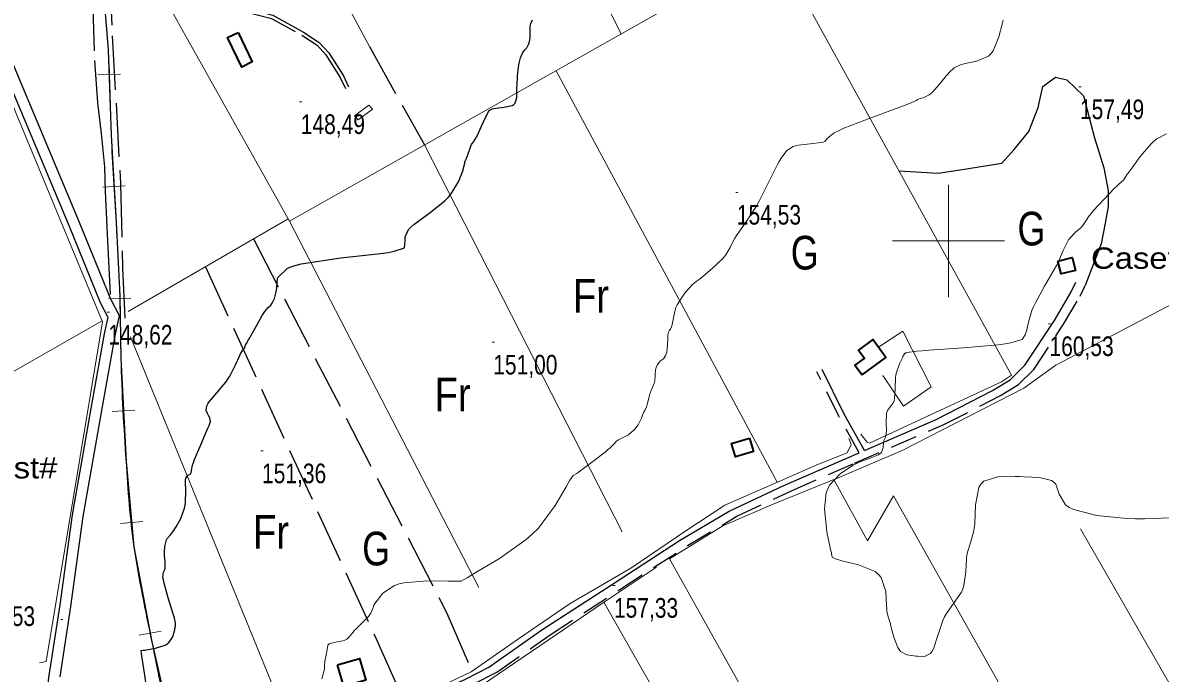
# Model space of a CAD drawing. Extents: x -807245 to 6129983, y -54972206 to 262146364.
# Drawn here: x 489087 to 489594, y 4382307 to 4382597 of the extents above; entities that cross this region are included whole.
import ezdxf
from ezdxf.enums import TextEntityAlignment as Align

# ---------------------------------------------------------------- set-up
doc = ezdxf.new("R2010")
doc.units = 0
doc.header["$LTSCALE"] = 4
doc.linetypes.add('LONG_DASHED', pattern=[7.5, 6, -1.5])
doc.linetypes.add('MEDIUM_DASHED', pattern=[4.5, 3, -1.5])
for name, color, linetype, lineweight in [('1', 7, 'Continuous', 13), ('25', 7, 'LONG_DASHED', 25), ('27', 7, 'Continuous', 25), ('36', 7, 'Continuous', 25), ('38', 7, 'Continuous', 25), ('39', 7, 'Continuous', 13), ('47', 7, 'Continuous', 35), ('51', 7, 'Continuous', 13), ('7', 7, 'Continuous', 13), ('8', 7, 'Continuous', 25), ('9', 7, 'Continuous', 13)]:
    doc.layers.add(name, color=color, linetype=linetype, lineweight=lineweight)
doc.layers.add('31', color=7, linetype='Continuous')
doc.layers.add('5', color=7, linetype='Continuous')

msp = doc.modelspace()

# ---------------------------------------------------------------- linework, layer by layer
at = {"layer": '1'}
for p, q in [((489500, 4382525), (489500, 4382475)), ((489475, 4382500), (489525, 4382500))]:
    msp.add_line(p, q, dxfattribs=at)
at = {"layer": '25'}
msp.add_line((489241.73, 4382586.71), (489266.32, 4382542.79), dxfattribs=at)
for points in [[(489113.16, 4382695.02), (489115.45, 4382671.46), (489117.35, 4382649.83), (489117.59, 4382642.03), (489117.89, 4382628.24), (489118.32, 4382608.75), (489119.09, 4382580.42), (489120.55, 4382561.62), (489122.06, 4382547.86), (489123.58, 4382532.97), (489123.89, 4382522.1), (489124.98, 4382500.07), (489126.25, 4382474.24)], [(489119.89, 4382699.18), (489124.09, 4382650.13), (489127.1, 4382591.39), (489130.72, 4382525.62), (489131.7, 4382487.85), (489132.63, 4382465.52)], [(489477.89, 4382531.24), (489495.41, 4382530.24), (489506.02, 4382531.9), (489523.81, 4382534.69), (489529.23, 4382540.73), (489535.8, 4382548.75), (489539.99, 4382559.49), (489542.03, 4382568.91), (489547.64, 4382573.01), (489552.77, 4382571.77), (489560.2, 4382564.73), (489565.11, 4382545.94), (489569.23, 4382532.61), (489571.25, 4382522.45), (489571.18, 4382515.4), (489569.85, 4382507.95), (489568.1, 4382498.76), (489560.93, 4382480.17)], [(489190.06, 4382500.92), (489276.28, 4382334.19), (489287.4, 4382308.19)], [(489168.58, 4382488.47), (489244.74, 4382322.63), (489257.64, 4382294.01)]]:
    msp.add_lwpolyline(points, dxfattribs=at)
at = {"layer": '27'}
msp.add_spline([(491255.21, 4383970.03), (491244.34, 4383967.52), (491230.36, 4383957.66), (491230.81, 4383957.81), (491230.81, 4383957.81), (491220.15, 4383951.47), (491212.7, 4383943.01), (491205.06, 4383944.23), (491184.85, 4383957.71), (491152.82, 4383981.27), (491128.36, 4384004.58), (491128.29, 4384004.88), (491122.26, 4384021.39), (491095.75, 4384034.59), (491071.07, 4384059.32), (491064.71, 4384065.12)], degree=3, dxfattribs=at)
at = {"layer": '36'}
for points in [[(489077.26, 4382579.58), (489107.81, 4382506.6), (489121.68, 4382472.55), (489125.05, 4382466.03), (489123.49, 4382458.64), (489117.54, 4382425.29), (489109.13, 4382377.93), (489103.63, 4382337.83), (489098.85, 4382306.38), (489093.89, 4382269.07), (489088.94, 4382241.89), (489084.67, 4382214.35)], [(489081.71, 4382581.48), (489112.28, 4382508.45), (489126.07, 4382474.58), (489130.14, 4382466.72), (489128.24, 4382457.72), (489122.3, 4382424.44), (489113.91, 4382377.18), (489108.41, 4382337.14), (489103.64, 4382305.7)]]:
    msp.add_lwpolyline(points, dxfattribs=at)
at = {"layer": '38', "linetype": 'MEDIUM_DASHED'}
for points in [[(489185.22, 4382604.33), (489188.83, 4382601.59), (489198.08, 4382599.13), (489211.59, 4382591.75), (489218.38, 4382587.26), (489222.38, 4382582.94), (489228.77, 4382572.79), (489231.02, 4382567.98)], [(489087.58, 4382199.85), (489135.49, 4382223.82), (489157.97, 4382237.49), (489171.67, 4382243.71), (489205.12, 4382262.38), (489232.38, 4382276.24), (489260.17, 4382289.95), (489288.03, 4382302.42), (489298.63, 4382307.89), (489322.32, 4382324.43), (489353.36, 4382344.6), (489383.58, 4382364.21), (489405.61, 4382377.31), (489430.02, 4382388.68), (489458.01, 4382400.91), (489497.88, 4382418.16), (489523.2, 4382431.06), (489531.26, 4382436.02), (489537.97, 4382442.71), (489551.29, 4382462.89), (489558.74, 4382475.39), (489560.93, 4382480.17)], [(489460.15, 4382405.63), (489451.01, 4382421.93), (489441.33, 4382441.65)]]:
    msp.add_lwpolyline(points, dxfattribs=at)
at = {"layer": '38'}
for points in [[(489185.45, 4382606.1), (489189.52, 4382603), (489198.66, 4382600.57), (489212.39, 4382593.08), (489219.38, 4382588.44), (489223.61, 4382583.89), (489230.13, 4382573.53), (489232.42, 4382568.63)], [(489462.52, 4382406.65), (489494.45, 4382420.47), (489519.68, 4382433.32), (489527.52, 4382438.14), (489533.99, 4382444.59), (489547.2, 4382464.6), (489554.58, 4382476.99), (489556.73, 4382481.7)], [(489462.52, 4382406.65), (489453.28, 4382423.12), (489443.63, 4382442.78)], [(489088.16, 4382204.17), (489131.98, 4382226.08), (489154.48, 4382239.77), (489168.21, 4382246), (489201.63, 4382264.65), (489228.92, 4382278.53), (489256.74, 4382292.26), (489284.59, 4382304.72), (489295.06, 4382310.12), (489318.69, 4382326.62), (489349.75, 4382346.8), (489380, 4382366.43), (489402.13, 4382379.59), (489426.62, 4382391), (489454.63, 4382403.24), (489460.15, 4382405.63)]]:
    msp.add_lwpolyline(points, dxfattribs=at)
at = {"layer": '39'}
for p, q in [((489120.69, 4382573.99), (489130.68, 4382574.35)), ((489122.9, 4382523.95), (489132.89, 4382524.5)), ((489125.42, 4382474.19), (489135.41, 4382474.39)), ((489127.09, 4382424.07), (489137.08, 4382424.57)), ((489130.76, 4382374.01), (489140.71, 4382374.93)), ((489139.08, 4382324.26), (489148.9, 4382326.12))]:
    msp.add_line(p, q, dxfattribs=at)
at = {"layer": '39', "lineweight": 25}
msp.add_lwpolyline([(489117.55, 4382698.88), (489119.92, 4382672.68), (489122.01, 4382625.33), (489125.29, 4382585.13), (489126.65, 4382547.13), (489128.77, 4382508.18), (489130.39, 4382475.59), (489130.93, 4382447.55), (489133.21, 4382401.71), (489136.74, 4382363.61), (489144.72, 4382321.33), (489154.17, 4382280.07)], dxfattribs=at)
at = {"layer": '39'}
msp.add_spline([(489117.55, 4382698.88), (489119.92, 4382672.68), (489122.01, 4382625.33), (489125.29, 4382585.13), (489126.65, 4382547.13), (489128.77, 4382508.18), (489130.39, 4382475.59), (489130.93, 4382447.55), (489133.21, 4382401.71), (489136.74, 4382363.61), (489144.72, 4382321.33), (489154.17, 4382280.07), (489166.23, 4382246.73), (489180.75, 4382210.53), (489205.22, 4382168.24), (489224.8, 4382133.94), (489257.72, 4382093.12), (489296.35, 4382054.96), (489327.82, 4382028.88), (489364.04, 4382002), (489408.28, 4381978.37), (489453.5, 4381958.06), (489487.73, 4381946.36), (489523.65, 4381936.12), (489563.73, 4381928.23), (489620.66, 4381920.7), (489680.32, 4381912.26), (489735.44, 4381905.59), (489799.91, 4381896.95), (489865.43, 4381887.81), (489926.74, 4381879.18), (489976.6, 4381873.08), (490039.39, 4381865.3), (490107.84, 4381856.38), (490175.25, 4381846.83), (490254.89, 4381836.5), (490348.33, 4381823.47), (490406.14, 4381813.57), (490409.06, 4381812.73)], degree=3, dxfattribs=at)
at = {"layer": '47'}
for points in [[(489183.17, 4382592.92), (489189.48, 4382579.77), (489184.78, 4382577.51), (489178.47, 4382590.66)], [(489548.77, 4382491.06), (489555.16, 4382492.64), (489556.58, 4382486.88), (489550.19, 4382485.3)], [(489461.45, 4382440.4), (489472.01, 4382448.13), (489466.22, 4382456.02), (489459.91, 4382451.39), (489462.55, 4382447.78), (489458.25, 4382444.65)], [(489411.22, 4382412.15), (489412.99, 4382406.22), (489405.03, 4382403.84), (489403.26, 4382409.77)], [(489227.52, 4382311.07), (489237.33, 4382313.92), (489240.12, 4382304.3), (489230.31, 4382301.45)]]:
    msp.add_lwpolyline(points, close=True, dxfattribs=at)
at = {"layer": '47', "lineweight": 13}
msp.add_lwpolyline([(489235.13, 4382555.74), (489241.55, 4382560.45), (489243.16, 4382558.76), (489236.75, 4382554.06)], close=True, dxfattribs=at)
at = {"layer": '51'}
for p, q in [((489182.29, 4382697.68), (489241.73, 4382586.71)), ((489423.17, 4382630.51), (489528.06, 4382440.21)), ((489206.08, 4382508.83), (489149.03, 4382610.77)), ((489325.01, 4382575.88), (489423.61, 4382392.47)), ((489266.31, 4382542.78), (489354.46, 4382370.4)), ((489668.47, 4382508.08), (489547.86, 4382444.72)), ((489558.88, 4382371.66), (489666.94, 4382184.13))]:
    msp.add_line(p, q, dxfattribs=at)
for points in [[(489094.68, 4382311.91), (489097.66, 4382312.65), (489122.77, 4382463.95), (489041.3, 4382660.16), (488923.34, 4382594.5), (488874.38, 4382566.43)], [(489352.27, 4382651.68), (489330.56, 4382639.88), (489353.96, 4382592.2)], [(489373.29, 4382603.09), (489206.08, 4382508.83), (489290.51, 4382345.53)], [(488923.18, 4382594.41), (489006.31, 4382398.1), (489122.6, 4382464.38)], [(489205.51, 4382509.87), (489134.22, 4382468.55), (489134.22, 4382468.55)], [(489135.21, 4382457.32), (489210.35, 4382272.97), (489251.72, 4382291.65)], [(489468.7, 4382452.65), (489479.63, 4382459.77), (489492.25, 4382434.92), (489479.99, 4382426.33), (489470.69, 4382440)], [(489547.86, 4382444.72), (489533.51, 4382434.33), (489479.29, 4382406.66), (489451.8, 4382394.89), (489421.77, 4382382.75), (489399.4, 4382373.11), (489375.5, 4382358.34), (489457.61, 4382211.87), (489547.35, 4382049.21), (489584.26, 4381984)], [(489460.91, 4382413.84), (489463.76, 4382410.37), (489464.75, 4382409.94), (489523.62, 4382437.18), (489528.06, 4382440.21), (489528.08, 4382440.2)], [(489257.37, 4382293.88), (489287.06, 4382307.95), (489308.19, 4382322.74), (489331.24, 4382338.4), (489358.34, 4382354.21), (489382.88, 4382370.8), (489400.25, 4382382.28), (489422.69, 4382392.07), (489442.08, 4382400.45), (489454.87, 4382405.6), (489456.51, 4382409.24), (489455.48, 4382411.92)], [(489448.87, 4382393.71), (489463.9, 4382366.35), (489475.46, 4382386.41), (489586.82, 4382188.68)], [(489214.27, 4382265.33), (489254.64, 4382284.74), (489288.52, 4382299.66), (489346.53, 4382339.11), (489369.81, 4382354.69)], [(489346.31, 4382338.96), (489395.45, 4382252.58), (489425.94, 4382268.38)]]:
    msp.add_lwpolyline(points, dxfattribs=at)
at = {"layer": '7'}
for p, q in [((489558.11, 4382568.67), (489559.11, 4382568.67)), ((489210.64, 4382562.04), (489211.64, 4382562.04)), ((489405.1, 4382521.67), (489406.1, 4382521.67)), ((489124.8, 4382468.21), (489125.8, 4382468.21)), ((489544.53, 4382463.08), (489545.53, 4382463.08)), ((489296.46, 4382454.87), (489297.46, 4382454.87)), ((489193.35, 4382406.41), (489194.35, 4382406.41)), ((489350.29, 4382346.47), (489351.29, 4382346.47)), ((489104.1, 4382331.26), (489105.1, 4382331.26))]:
    msp.add_line(p, q, dxfattribs=at)
at = {"layer": '8'}
for points in [[(489278.27, 4382520.94), (489281.62, 4382526.58), (489283.34, 4382531.27), (489283.66, 4382532.23), (489283.92, 4382533.04), (489284.33, 4382534.73), (489284.35, 4382535.34), (489284.37, 4382535.48), (489284.39, 4382535.6), (489284.53, 4382535.88), (489284.84, 4382536.52), (489284.98, 4382536.86), (489285.13, 4382537.27), (489285.87, 4382539.33), (489286.63, 4382541.43), (489286.79, 4382541.87), (489286.94, 4382542.24), (489287.31, 4382543.06), (489287.62, 4382543.5), (489287.73, 4382543.64), (489287.85, 4382543.78), (489288.38, 4382544.36), (489289.26, 4382545.76), (489289.6, 4382546.43), (489289.98, 4382547.22), (489291.73, 4382551.1), (489293.49, 4382555.02), (489293.89, 4382555.84), (489294.24, 4382556.55), (489295.18, 4382558.16), (489296.61, 4382558.91), (489297.27, 4382559.07), (489298.05, 4382559.22), (489301.82, 4382559.6), (489305.45, 4382560.43), (489306.14, 4382560.87), (489306.68, 4382561.39), (489307.51, 4382564.01), (489307.52, 4382567.43), (489307.55, 4382568.45), (489307.59, 4382569.51), (489307.83, 4382573.6), (489308.23, 4382577.46), (489308.37, 4382578.36), (489308.51, 4382579.2), (489309.15, 4382581.65), (489309.88, 4382583.41), (489310.1, 4382583.82), (489310.31, 4382584.19), (489311.12, 4382585.24), (489311.9, 4382586.15), (489312.1, 4382586.43), (489312.28, 4382586.72), (489312.88, 4382587.86), (489313.28, 4382589.42), (489313.35, 4382589.96), (489313.4, 4382590.55), (489313.4, 4382593.11), (489313.49, 4382595.69), (489313.59, 4382596.3), (489313.72, 4382596.86), (489314.45, 4382598.5)], [(489150.66, 4382354.6), (489150.6, 4382357.02), (489150.43, 4382359.78), (489150.42, 4382360.53), (489150.43, 4382361.27), (489150.59, 4382363.9), (489151.1, 4382366.24), (489151.33, 4382366.81), (489151.6, 4382367.34), (489152.87, 4382368.95), (489154.52, 4382370.93), (489155.03, 4382371.68), (489155.56, 4382372.53), (489157.63, 4382376.34), (489159.32, 4382380.89), (489159.59, 4382382.2), (489159.79, 4382383.54), (489159.82, 4382388.55), (489159.67, 4382392.77), (489159.76, 4382393.61), (489159.91, 4382394.31), (489160.89, 4382395.64), (489161.94, 4382396.19), (489162.12, 4382396.4), (489162.26, 4382396.63), (489162.38, 4382397.64), (489162.92, 4382400.12), (489163.32, 4382401.27), (489163.82, 4382402.62), (489166.56, 4382409.17), (489169.32, 4382415.56), (489169.84, 4382416.8), (489170.25, 4382417.82), (489170.88, 4382419.59), (489170.82, 4382419.92), (489170.8, 4382420.03), (489170.79, 4382420.14), (489170.73, 4382420.6), (489170.62, 4382421.1), (489170.57, 4382421.24), (489170.51, 4382421.38), (489170.21, 4382421.88), (489169.79, 4382422.57), (489169.65, 4382422.83), (489169.51, 4382423.12), (489168.9, 4382424.42), (489169.22, 4382426.53), (489169.67, 4382427.34), (489170.26, 4382428.24), (489173.69, 4382432.3), (489177.67, 4382437.06), (489178.62, 4382438.41), (489179.49, 4382439.76), (489182.09, 4382444.75), (489183.92, 4382448.9), (489184.32, 4382449.73), (489184.67, 4382450.42), (489185.53, 4382451.75), (489185.97, 4382452.17), (489186.05, 4382452.28), (489186.12, 4382452.4), (489186.22, 4382452.8), (489186.32, 4382453.28), (489186.38, 4382453.43), (489186.46, 4382453.6), (489186.9, 4382454.29), (489187.9, 4382455.97), (489188.35, 4382456.76), (489188.87, 4382457.69), (489191.34, 4382462.23), (489193.94, 4382466.78), (489194.54, 4382467.72), (489195.09, 4382468.53), (489196.65, 4382470.29), (489197.81, 4382471.44), (489198.11, 4382471.87), (489198.4, 4382472.34), (489199.36, 4382474.43), (489200.12, 4382477.29), (489200.28, 4382478.25), (489200.43, 4382479.29), (489200.79, 4382483.62), (489205.25, 4382487.9), (489207.98, 4382488.9), (489211.37, 4382489.82), (489229, 4382492.47), (489246.65, 4382494.44), (489250.04, 4382494.93), (489252.79, 4382495.4), (489257.32, 4382496.88), (489257.57, 4382498.46), (489257.61, 4382498.98), (489257.64, 4382499.54), (489257.65, 4382501.88), (489259.24, 4382505.04), (489260.26, 4382506.12), (489261.54, 4382507.29), (489268.24, 4382512.26), (489275.37, 4382517.83), (489276.91, 4382519.38), (489278.27, 4382520.94)], [(489142.16, 4382302.52), (489141.29, 4382308.38), (489140.43, 4382314.06), (489140.27, 4382315.15), (489140.13, 4382316.02), (489139.93, 4382317.41), (489140.92, 4382317.58), (489141.54, 4382317.69), (489142.32, 4382317.83), (489146.39, 4382318.56), (489150.65, 4382319.88), (489151.54, 4382320.4), (489152.31, 4382320.98), (489154.04, 4382323.61), (489154.79, 4382326.19), (489154.93, 4382326.73), (489155.04, 4382327.21), (489155.21, 4382328.3), (489155.21, 4382328.92), (489155.21, 4382329.08), (489155.22, 4382329.25), (489155.26, 4382329.83), (489154.81, 4382331.88), (489154.5, 4382332.96), (489154.11, 4382334.27), (489152.05, 4382340.88), (489150.15, 4382347.55), (489149.87, 4382348.9), (489149.68, 4382350.03), (489149.87, 4382352.32), (489150.5, 4382353.58), (489150.6, 4382354.06), (489150.66, 4382354.6)]]:
    msp.add_lwpolyline(points, dxfattribs=at)
at = {"layer": '9'}
for points in [[(489371.61, 4382446.55), (489372.82, 4382447.54), (489373.91, 4382449.06), (489374.13, 4382449.68), (489374.31, 4382450.39), (489374.64, 4382453.67), (489374.76, 4382456.88), (489374.81, 4382457.55), (489374.86, 4382458.12), (489375.1, 4382459.37), (489375.4, 4382459.95), (489375.49, 4382460.09), (489375.59, 4382460.23), (489375.96, 4382460.66), (489376.41, 4382461.67), (489376.56, 4382462.17), (489376.71, 4382462.77), (489377.36, 4382465.7), (489377.95, 4382468.58), (489378.07, 4382469.14), (489378.18, 4382469.6), (489378.39, 4382470.41), (489378.7, 4382470.92), (489378.86, 4382471.19), (489379.05, 4382471.52), (489380, 4382473.2), (489381.34, 4382475.3), (489381.79, 4382475.91), (489382.26, 4382476.52), (489384.2, 4382478.8), (489385.99, 4382480.69), (489386.37, 4382481.06), (489386.69, 4382481.36), (489387.44, 4382481.89), (489388.82, 4382482.86), (489389.54, 4382483.44), (489390.41, 4382484.16), (489394.77, 4382487.89), (489399.2, 4382492.1), (489400.12, 4382493.12), (489400.9, 4382494.09), (489402.58, 4382497.04), (489404.06, 4382500.2), (489404.7, 4382501.29), (489405.45, 4382502.46), (489409.01, 4382507.48), (489413.23, 4382513.76), (489414.4, 4382515.73), (489415.57, 4382517.8), (489419.78, 4382526.13), (489423.58, 4382533.78), (489424.49, 4382535.42), (489425.34, 4382536.86), (489427.86, 4382540.33), (489430.74, 4382542.09), (489431.82, 4382542.45), (489433.01, 4382542.75), (489438.3, 4382543.35), (489443.18, 4382543.86), (489444.1, 4382544.1), (489444.85, 4382544.39), (489446.01, 4382545.77), (489449.02, 4382548.21), (489450.93, 4382549.15), (489453.31, 4382550.22), (489465.81, 4382555.03), (489478.31, 4382559.59), (489480.69, 4382560.5), (489482.61, 4382561.24), (489485.65, 4382562.64), (489486.12, 4382563.05), (489486.42, 4382563.18), (489486.79, 4382563.3), (489488.75, 4382563.81), (489491.33, 4382565.06), (489492.1, 4382565.66), (489492.89, 4382566.37), (489495.94, 4382569.86), (489498.89, 4382573.53), (489499.62, 4382574.36), (489500.32, 4382575.1), (489502.53, 4382577.11), (489505.29, 4382578.47), (489506.33, 4382578.81), (489507.48, 4382579.13), (489512.66, 4382580.16), (489517.78, 4382582.38), (489518.9, 4382583.46), (489519.9, 4382584.74), (489522.42, 4382591.04), (489524, 4382597.23), (489524.41, 4382598.44)], [(489549.17, 4382491.16), (489551.19, 4382495.72), (489552.99, 4382499.61), (489553.56, 4382500.53), (489554.17, 4382501.38), (489556.64, 4382503.88), (489558.95, 4382505.88), (489559.45, 4382506.4), (489559.89, 4382506.92), (489561.01, 4382508.7), (489562.73, 4382511.25), (489563.56, 4382512.26), (489564.54, 4382513.4), (489569.34, 4382518.59), (489574.08, 4382523.47), (489575.03, 4382524.41), (489575.82, 4382525.18), (489577.33, 4382526.46), (489577.79, 4382526.75), (489577.92, 4382526.88), (489578.05, 4382527.04), (489578.53, 4382527.81), (489579.88, 4382529.88), (489580.57, 4382530.86), (489581.4, 4382532.01), (489585.51, 4382537.63), (489590.34, 4382543.3), (489591.62, 4382544.48), (489592.87, 4382545.49), (489597.16, 4382547.74)], [(489472.3, 4382415.24), (489472.24, 4382419.06), (489472.38, 4382422.92), (489472.55, 4382423.75), (489472.79, 4382424.46), (489474.12, 4382426.18), (489475.47, 4382428.02), (489475.72, 4382428.83), (489475.91, 4382429.76), (489476.16, 4382434.17), (489476.38, 4382439.05), (489476.56, 4382440.27), (489476.8, 4382441.44), (489478.08, 4382445.2), (489479.42, 4382447.96), (489479.69, 4382448.5), (489479.92, 4382448.95), (489480.37, 4382449.75), (489480.65, 4382449.94), (489480.77, 4382450.01), (489480.9, 4382450.07), (489481.52, 4382450.35), (489485.81, 4382450.84), (489488.26, 4382451.05), (489491.26, 4382451.29), (489506.63, 4382452.41), (489522.17, 4382453.77), (489525.27, 4382454.17), (489527.84, 4382454.57), (489532.79, 4382456.07), (489534.17, 4382458.19), (489534.49, 4382458.99), (489534.79, 4382459.87), (489535.64, 4382463.8), (489537.17, 4382469), (489537.89, 4382470.69), (489538.73, 4382472.49), (489542.85, 4382479.87), (489547.15, 4382487.22), (489548.1, 4382489), (489548.9, 4382490.55)], [(489220.58, 4382304.85), (489221.68, 4382309.19), (489221.76, 4382311.37), (489221.83, 4382312.03), (489221.91, 4382312.71), (489222.39, 4382315.39), (489222.88, 4382317.8), (489222.97, 4382318.32), (489223.04, 4382318.78), (489223.14, 4382319.88), (489223.81, 4382320.51), (489224.23, 4382320.67), (489224.75, 4382320.82), (489227.51, 4382321.3), (489230.45, 4382321.94), (489231.09, 4382322.2), (489231.65, 4382322.49), (489233.03, 4382323.82), (489234.43, 4382325.7), (489235, 4382326.34), (489235.65, 4382327.03), (489238.64, 4382329.94), (489241.45, 4382332.8), (489241.98, 4382333.46), (489242.41, 4382334.06), (489243.07, 4382335.75), (489243.76, 4382337.67), (489244.21, 4382338.41), (489244.77, 4382339.24), (489247.7, 4382343.02), (489252.97, 4382346.52), (489254.99, 4382347.18), (489257.26, 4382347.71), (489267.51, 4382348.48), (489277.04, 4382348.4), (489278.86, 4382348.39), (489280.32, 4382348.37), (489282.65, 4382348.36), (489282.65, 4382348.36), (489282.65, 4382348.36), (489282.65, 4382348.36), (489282.65, 4382348.36), (489285.27, 4382349.91), (489286.92, 4382350.89), (489288.98, 4382352.11), (489299.75, 4382358.5), (489311.71, 4382366.94), (489314.5, 4382369.45), (489317.08, 4382372.04), (489324.53, 4382382.03), (489329.43, 4382390.46), (489330.39, 4382392.07), (489331.18, 4382393.36), (489332.62, 4382395.42), (489334.18, 4382396.4), (489335.04, 4382397.01), (489336.09, 4382397.77), (489341.44, 4382401.74), (489346.89, 4382405.94), (489347.99, 4382406.85), (489348.92, 4382407.64), (489350.84, 4382409.58), (489351.94, 4382410.75), (489352.36, 4382411.06), (489352.83, 4382411.36), (489354.94, 4382412.41), (489357.22, 4382413.6), (489357.8, 4382414), (489358.35, 4382414.42), (489360.15, 4382416.19), (489361.6, 4382418.12), (489361.93, 4382418.65), (489362.23, 4382419.18), (489363.04, 4382421.06), (489363.66, 4382422.75), (489363.84, 4382423.16), (489364.02, 4382423.54), (489364.68, 4382424.71), (489365.33, 4382426.04), (489365.51, 4382426.52), (489365.68, 4382427.05), (489366.26, 4382429.38), (489366.87, 4382431.82), (489367.06, 4382432.42), (489367.26, 4382432.99), (489368.03, 4382434.75), (489368.7, 4382436.52), (489368.84, 4382437.09), (489368.96, 4382437.69), (489369.19, 4382440.14), (489369.4, 4382442.5), (489369.5, 4382443.04), (489369.62, 4382443.54), (489370.21, 4382444.93), (489371.04, 4382445.99), (489371.31, 4382446.27), (489371.61, 4382446.55)], [(489602.3, 4382376.73), (489587.32, 4382376.14), (489583.35, 4382376.2), (489579.47, 4382376.35), (489566.13, 4382377.68), (489555.76, 4382380.31), (489553.75, 4382381.28), (489552.13, 4382382.35), (489549.38, 4382387.1), (489547.86, 4382391.55), (489546.99, 4382392.44), (489545.94, 4382393.18), (489540.56, 4382394.61), (489533.7, 4382394.94), (489531.7, 4382394.98), (489529.68, 4382395.01), (489522.03, 4382394.94), (489515.68, 4382392.89), (489514.47, 4382391.66), (489513.5, 4382390.15), (489511.98, 4382382.34), (489511.66, 4382373.87), (489511.46, 4382371.95), (489511.2, 4382370.21), (489509.83, 4382365.45), (489508.45, 4382361.3), (489508.19, 4382359.95), (489507.98, 4382358.51), (489507.65, 4382352.55), (489506.88, 4382346.47), (489506.39, 4382344.95), (489505.78, 4382343.5), (489502.58, 4382338.84), (489499.04, 4382334.03), (489498.22, 4382332.48), (489497.46, 4382330.84), (489495.29, 4382324.12), (489493.32, 4382318.23), (489492.69, 4382317.11), (489492.01, 4382316.21), (489489.26, 4382314.81), (489486.23, 4382314.94), (489485.39, 4382315.02), (489484.53, 4382315.1), (489481.43, 4382315.56), (489478.64, 4382317.1), (489477.98, 4382317.88), (489477.37, 4382318.81), (489475.61, 4382323.45), (489474.34, 4382328.25), (489474.05, 4382329.3), (489473.79, 4382330.21), (489473.06, 4382332.48), (489472.56, 4382335.08), (489472.44, 4382336.21), (489472.33, 4382337.52), (489472, 4382343.72), (489469.98, 4382350.03), (489468.8, 4382351.4), (489467.35, 4382352.62), (489459.88, 4382355.68), (489452.46, 4382357.43), (489451.04, 4382357.83), (489449.9, 4382358.18), (489448.08, 4382359.12), (489447.87, 4382360.49), (489447.74, 4382361.11), (489447.58, 4382361.83), (489446.74, 4382365.31), (489445.8, 4382370.19), (489445.58, 4382371.8), (489445.37, 4382373.52), (489444.75, 4382380.66), (489445.49, 4382387.82), (489446.13, 4382389.55), (489446.97, 4382391.18), (489451.61, 4382396.17), (489457.25, 4382399.86), (489458.72, 4382400.67), (489460.16, 4382401.39), (489465.05, 4382403.23), (489468.78, 4382404.72), (489469.49, 4382405.22), (489470.05, 4382405.76), (489470.92, 4382408), (489471, 4382410.16), (489471.08, 4382410.64), (489471.17, 4382411.07), (489471.7, 4382412.21), (489472.19, 4382413.75), (489472.26, 4382414.44), (489472.3, 4382415.24)]]:
    msp.add_lwpolyline(points, dxfattribs=at)

# ---------------------------------------------------------------- texts
at = {"layer": '31'}
for s, width, p in [('G', 0.8, (489537, 4382498.01)), ('G', 0.8, (489435.89, 4382487.28)), ('Fr', 0.85, (489340.51, 4382468.02)), ('Fr', 0.85, (489278.85, 4382424.07)), ('Fr', 0.85, (489197.89, 4382362.83)), ('G', 0.8, (489244.77, 4382355.41))]:
    msp.add_text(s, height=15, dxfattribs=dict(at, width=width)).set_placement(p, align=Align.CENTER)
at = {"layer": '5', "width": 1.15}
for s, p in [('Caseta des Teuler', (489563.57, 4382487.61)), ('Caseta des Crist#', (488986.5, 4382394.16))]:
    msp.add_text(s, height=9.5, dxfattribs=at).set_placement(p)
at = {"layer": '7', "width": 0.8}
for s, p in [('157,49', (489558.61, 4382554.3)), ('148,49', (489211.14, 4382547.67)), ('154,53', (489405.6, 4382507.3)), ('148,62', (489125.3, 4382453.84)), ('160,53', (489545.03, 4382448.71)), ('151,00', (489296.96, 4382440.5)), ('151,36', (489193.85, 4382392.04)), ('157,33', (489350.79, 4382332.1)), ('148,53', (489064.04, 4382328.41))]:
    msp.add_text(s, height=8.75, dxfattribs=at).set_placement(p)

doc.saveas('drawing.dxf')
